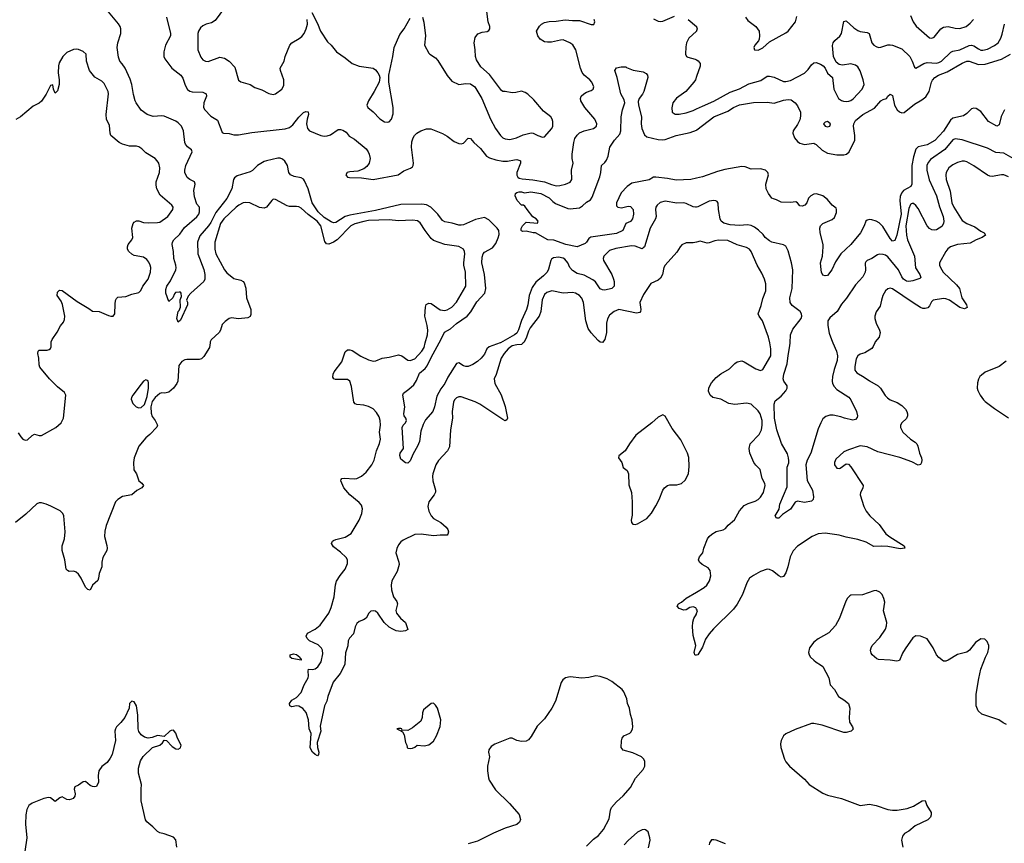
# Model space of a CAD drawing. Header units: inches. Extents: x 2134017 to 2292458, y 756222 to 916513.
# Tile 329 of 387: x 2254163 to 2262654, y 855684 to 862789. Entities that reach past the tile are written whole.
import ezdxf

# ---------------------------------------------------------------- set-up
doc = ezdxf.new("R2010")
doc.units = ezdxf.units.IN
doc.header["$MEASUREMENT"] = 0
for name, color, linetype in [('C2855', 7, 'Continuous'), ('C2856', 7, 'Continuous'), ('C2865', 7, 'Continuous'), ('C2866', 7, 'Continuous')]:
    doc.layers.add(name, color=color, linetype=linetype)

msp = doc.modelspace()

# ---------------------------------------------------------------- linework, layer by layer
at = {"layer": 'C2855', "color": 5}
for points, elevation in [([(2255805.4, 860000), (2255800.1, 859959.9), (2255750, 859884.2), (2255730, 859863.5), (2255710, 859856.9), (2255603.4, 859856.6), (2255586.6, 859853.4), (2255560.9, 859839.1), (2255534.6, 859805.4), (2255526.4, 859670), (2255518, 859650), (2255490.4, 859609.7), (2255450, 859576), (2255413.2, 859566.8), (2255390, 859569.4), (2255370, 859564.5), (2255330, 859529.6), (2255304.6, 859495.4), (2255292.4, 859450), (2255295.6, 859395.6), (2255305.7, 859365.7), (2255330.3, 859330.3), (2255350.6, 859290), (2255346.2, 859273.8), (2255284.9, 859210), (2255250, 859182.9), (2255190.3, 859110), (2255150.4, 859010), (2255143.8, 858970), (2255146, 858906), (2255170.7, 858870), (2255190.8, 858810), (2255217.3, 858790), (2255230.5, 858770), (2255217.3, 858750), (2255174, 858726), (2255130.6, 858690), (2255050, 858675.1), (2255009.2, 858650.8), (2254990, 858629.3), (2254910, 858425.2), (2254897.3, 858377.3), (2254894.6, 858330), (2254914.3, 858254.3), (2254917.8, 858230), (2254914.6, 858210), (2254880.3, 858150), (2254871.7, 858110), (2254870, 858068), (2254847.7, 858010), (2254843.8, 857970), (2254837.1, 857950), (2254790.5, 857910), (2254770, 857868), (2254750, 857872.7), (2254730, 857892.3), (2254694.3, 857970), (2254670, 858004.7), (2254650, 858023), (2254630, 858031), (2254590, 858029.7), (2254576.4, 858036.4), (2254564.4, 858050), (2254552.9, 858130), (2254528.3, 858210), (2254530.6, 858250), (2254548.6, 858310), (2254555.4, 858370), (2254544.9, 858510), (2254534.9, 858530), (2254511.4, 858551.4), (2254432.9, 858592.9), (2254390, 858610.3), (2254350, 858621.1), (2254330, 858620.8), (2254310, 858612.5), (2254216.7, 858523.3), (2254128.1, 858451.9)], 280), ([(2254150, 859225.5), (2254171.7, 859190), (2254190, 859170.3), (2254210, 859160.9), (2254230, 859164.9), (2254270, 859202.4), (2254290, 859214.4), (2254330, 859202.4), (2254350, 859201.6), (2254475.8, 859270), (2254521.1, 859310), (2254541.4, 859350), (2254561, 859550), (2254550, 859573.3), (2254490, 859622), (2254420.5, 859690), (2254337.6, 859790), (2254329.5, 859810.5), (2254327, 859870), (2254318, 859910), (2254321.2, 859930), (2254330, 859938.8), (2254401, 859939), (2254416.9, 859943.1), (2254428, 859952), (2254433.6, 859966.4), (2254434.9, 860000)], 280), ([(2258505.3, 860000), (2258490, 859985.8), (2258450, 859984.5), (2258410, 859974.9), (2258376.4, 859950), (2258341.6, 859910), (2258314.1, 859870), (2258272, 859728), (2258256, 859690), (2258260.7, 859650), (2258313.8, 859553.8), (2258350, 859453), (2258368.2, 859350), (2258363, 859337), (2258350, 859329.7), (2258330, 859341.1), (2258130, 859472.2), (2258090, 859493.3), (2257970, 859536.3), (2257950, 859536.3), (2257930, 859527.8), (2257912.2, 859510), (2257903.2, 859490), (2257893, 859410), (2257895.8, 859350), (2257878.6, 859250), (2257870, 859104), (2257853.4, 859070), (2257775, 858985), (2257751.4, 858948.6), (2257725.3, 858870), (2257722.8, 858850), (2257725.5, 858810), (2257748.9, 858730), (2257747.5, 858712.5), (2257737.6, 858690), (2257691.6, 858630), (2257682.6, 858590), (2257690.2, 858550), (2257710, 858508.5), (2257730, 858487), (2257793.4, 858450), (2257840.7, 858410), (2257854.8, 858390), (2257861, 858370), (2257856, 858350), (2257850, 858342), (2257790, 858342), (2257730, 858335.6), (2257626, 858350), (2257570, 858348.2), (2257470, 858297.8), (2257450, 858283.1), (2257430, 858258), (2257414.4, 858225.6), (2257407.3, 858190), (2257433.7, 858110), (2257435.3, 858090), (2257416.9, 858030), (2257373, 857947), (2257365.2, 857910), (2257368.1, 857870), (2257386.5, 857810), (2257414.3, 857770), (2257420.9, 857750), (2257407.2, 857692.8), (2257412.4, 857670), (2257446.1, 857626.1), (2257488.7, 857590), (2257510.4, 857529.6), (2257490, 857517), (2257450, 857511.8), (2257410, 857517.6), (2257379.3, 857530), (2257350, 857549.7), (2257306.3, 857590), (2257250.6, 857670.6), (2257230, 857685.1), (2257210, 857689.8), (2257190, 857685.7), (2257173.1, 857670), (2257150, 857626.3), (2257128.2, 857611.8), (2257090, 857596.4), (2257070, 857580.5), (2257056, 857550), (2257042.3, 857490), (2257006.7, 857453.3), (2256996.3, 857430), (2256993.1, 857386.9), (2256973.6, 857326.4), (2256965.4, 857230), (2256958.8, 857210), (2256927, 857150), (2256865.9, 857074.1), (2256820.2, 856950), (2256810.2, 856910), (2256792.3, 856870), (2256753, 856693), (2256759.1, 856650), (2256727.3, 856552.7), (2256730.4, 856510), (2256743, 856470), (2256739.1, 856450), (2256730, 856439.3), (2256710, 856449.3), (2256686.6, 856470), (2256667, 856507), (2256676, 856630), (2256658, 856670), (2256654.3, 856750), (2256633.6, 856813.6), (2256605.4, 856845.4), (2256570, 856867.3), (2256550, 856869.6), (2256510, 856860.7), (2256493.2, 856870), (2256489.6, 856890), (2256510, 856918.8), (2256550, 856940.7), (2256590, 856986), (2256616.9, 857050), (2256649.8, 857110.2), (2256654, 857130), (2256649.8, 857170.2), (2256652.5, 857187.5), (2256690, 857182.6), (2256711.6, 857188.4), (2256734.5, 857205.5), (2256762.5, 857250), (2256777.9, 857317.9), (2256775, 857350), (2256766.6, 857366.6), (2256736, 857396), (2256663.1, 857430), (2256642, 857450), (2256633.3, 857470), (2256644.7, 857495.3), (2256710, 857531.3), (2256754.5, 857565.5), (2256828.6, 857670), (2256850, 857719.1), (2256875, 857810), (2256885.8, 857914.2), (2256894.5, 857945.5), (2256925.4, 857994.6), (2256968.6, 858050), (2256990, 858098.8), (2256990.9, 858130), (2256979.7, 858150), (2256930, 858195.8), (2256870, 858241.6), (2256851.8, 858270), (2256860.9, 858290), (2256870, 858295.8), (2256890, 858305.3), (2256970, 858323.7), (2257022.5, 858357.5), (2257090, 858472.7), (2257113.3, 858530), (2257118.5, 858570), (2257110, 858601.6), (2257090, 858624.8), (2257011.1, 858690), (2256959.6, 858750), (2256932.7, 858810), (2256936.5, 858823.5), (2256942, 858830), (2256965.3, 858834.7), (2257048.1, 858828.1), (2257070, 858831.4), (2257110, 858851.4), (2257150, 858886.2), (2257199.5, 858950), (2257220.8, 858990), (2257238.5, 859070), (2257267.1, 859132.9), (2257273.2, 859170), (2257264.4, 859230), (2257273.6, 859290), (2257270.7, 859330.7), (2257263, 859363), (2257240.3, 859400.3), (2257210.7, 859430.7), (2257170, 859453.3), (2257130, 859463.5), (2257070, 859468.3), (2257056, 859476), (2257045.7, 859490), (2257024.1, 859624.1), (2257010.7, 859670.7), (2256990, 859684.2), (2256885.6, 859685.6), (2256871.8, 859691.8), (2256864.7, 859704.7), (2256865.4, 859730), (2256874.3, 859750), (2256942, 859838), (2256970, 859922.8), (2256990, 859940.4), (2257010, 859942), (2257030, 859936), (2257105.3, 859885.3), (2257170, 859854), (2257210, 859842.2), (2257235, 859845), (2257290, 859868.9), (2257350, 859876.1), (2257430, 859897.7), (2257457.1, 859890), (2257511.3, 859851.3), (2257530, 859848.3), (2257570, 859864.5), (2257630, 859928), (2257650, 859959.5), (2257660.9, 860000)], 280), ([(2258305.4, 860000), (2258212.3, 859967.7), (2258191.1, 859948.9), (2258170, 859902.9), (2258142.6, 859870), (2258110, 859840.5), (2258070, 859813.6), (2258030, 859796), (2258010, 859797), (2257990, 859802), (2257950, 859829.2), (2257930, 859824), (2257855.9, 859704.1), (2257830.1, 859650), (2257795.3, 859604.7), (2257760.3, 859539.7), (2257740.3, 859450), (2257725.3, 859410), (2257663.5, 859336.5), (2257642.8, 859297.2), (2257622, 859238), (2257610, 859149), (2257593.4, 859110), (2257555.6, 859044.4), (2257530, 858984), (2257510, 858962), (2257490, 858966), (2257450, 858998), (2257441.2, 859030), (2257443.7, 859050), (2257473.2, 859090), (2257461.3, 859270), (2257469.6, 859290), (2257489.6, 859310), (2257497.6, 859330), (2257492, 859350), (2257479.6, 859370), (2257475.6, 859390), (2257482.9, 859450), (2257466.6, 859550), (2257472, 859568), (2257519.3, 859600.7), (2257560.6, 859639.4), (2257584.8, 859675.2), (2257610, 859739.5), (2257659.5, 859780.5), (2257676.9, 859803.1), (2257710, 859875.8), (2257779.9, 860000)], 260), ([(2260000, 857702.5), (2259993.8, 857713.8), (2259970, 857723.7), (2259942.3, 857717.7), (2259910, 857697.7), (2259890, 857696), (2259849, 857710), (2259832.7, 857730), (2259843.7, 857750), (2259870, 857764.9), (2259910, 857797.6), (2260000, 857850.6)], 280), ([(2260000, 857307.5), (2259990, 857306), (2259984, 857310), (2259980.9, 857320.9), (2259979.3, 857330), (2259993.2, 857390), (2259970, 857475.3), (2259965.3, 857550), (2259968.4, 857591.5), (2259976.6, 857623.4), (2259998.8, 857661.2), (2260000, 857665.4)], 280), ([(2259050, 855659.1), (2259110, 855719.3), (2259154.5, 855750), (2259198, 855802), (2259244.9, 855895.1), (2259258, 855970), (2259267.5, 855992.5), (2259310, 856041.6), (2259367.8, 856092.2), (2259430, 856166), (2259472.9, 856247.1), (2259539.5, 856320.5), (2259552.6, 856350), (2259552.6, 856390), (2259544.2, 856410), (2259525.1, 856430), (2259450, 856463.5), (2259367.6, 856487.6), (2259349.7, 856509.7), (2259353.4, 856566.6), (2259359.5, 856590), (2259374, 856610), (2259424.8, 856635.2), (2259435.3, 856644.7), (2259446.6, 856670), (2259449.5, 856690), (2259445.6, 856750), (2259430, 856795.3), (2259420.5, 856850), (2259405.6, 856890), (2259398.4, 856930), (2259373, 856990), (2259359.6, 857010), (2259270, 857081.1), (2259230, 857102), (2259170, 857123), (2259130, 857127.8), (2259070, 857113.6), (2259010, 857107.6), (2258910, 857120.9), (2258870, 857112.3), (2258846.4, 857093.6), (2258833.4, 857070), (2258783.1, 856910), (2258753.1, 856850), (2258690, 856758.4), (2258624.2, 856695.8), (2258573.8, 856606.2), (2258550, 856577), (2258530, 856564.2), (2258490, 856561.1), (2258450, 856571.3), (2258410, 856591.8), (2258390, 856592.3), (2258259.8, 856540.2), (2258230, 856519), (2258207.3, 856490), (2258204.9, 856470), (2258213.4, 856430), (2258196.4, 856350), (2258195.8, 856310), (2258204.9, 856250), (2258212.2, 856230), (2258265.1, 856145.1), (2258387.8, 856027.8), (2258471.5, 855931.5), (2258481.3, 855890), (2258472.9, 855867.1), (2258450, 855847.3), (2258350, 855814), (2258248.1, 855771.9), (2258110, 855703.5), (2258030, 855678.7)], 320), ([(2255517.7, 855650), (2255510, 855714.5), (2255490, 855736.3), (2255410, 855767), (2255370, 855773.6), (2255350, 855784.5), (2255310, 855826), (2255258.4, 855870), (2255247.6, 855887.6), (2255211.6, 856050), (2255209.6, 856150), (2255214.7, 856190), (2255187.8, 856290), (2255187.9, 856332.1), (2255206, 856394), (2255227.7, 856432.3), (2255309.4, 856510.6), (2255370, 856531), (2255394, 856550), (2255410, 856574), (2255430, 856572), (2255477.7, 856517.7), (2255510, 856498), (2255530, 856496.3), (2255550, 856506.8), (2255555.6, 856530), (2255523, 856590), (2255510, 856635.3), (2255490, 856659.3), (2255470, 856657.2), (2255458, 856650), (2255410, 856606), (2255350, 856614.5), (2255304.1, 856595.9), (2255270, 856591.8), (2255239.1, 856599.1), (2255210, 856619.3), (2255189.6, 856649.7), (2255184.5, 856670), (2255180.9, 856790), (2255169, 856870), (2255150, 856904), (2255130, 856909), (2255111, 856890), (2255106.8, 856850), (2255070.8, 856770), (2255035.3, 856724.7), (2254998.8, 856690), (2254988.3, 856671.7), (2254983.8, 856650), (2254988.4, 856570), (2254959.5, 856450), (2254943, 856417), (2254917.8, 856382.3), (2254870, 856346.6), (2254846.4, 856310), (2254840.5, 856270), (2254842, 856210), (2254824.9, 856175.1), (2254810.3, 856169.7), (2254790, 856173.6), (2254770, 856183.6), (2254730, 856217), (2254710, 856215.1), (2254670, 856186), (2254638, 856170), (2254634, 856150), (2254640.5, 856110), (2254639.1, 856090), (2254622.8, 856070), (2254610, 856064.2), (2254590, 856058.7), (2254570, 856061.3), (2254530, 856084.2), (2254510, 856075.8), (2254470, 856044.5), (2254430, 856076.9), (2254410, 856079.2), (2254370, 856069.8), (2254270, 856031.2), (2254242.4, 856010), (2254224.8, 855975.2), (2254216, 855930), (2254211.6, 855850), (2254223.8, 855730), (2254208.1, 855611.9)], 320), ([(2259584.1, 855644.1), (2259599, 855710), (2259597.2, 855730), (2259583.1, 855783.1), (2259560.2, 855800.2), (2259550, 855804), (2259530, 855801.2), (2259490, 855781.2), (2259410, 855709.3), (2259375.5, 855670)], 320)]:
    msp.add_lwpolyline(points, dxfattribs=dict(at, elevation=elevation))
for points, elevation in [([(2255250, 859681.3), (2255230, 859671.1), (2255210, 859646), (2255138.7, 859550), (2255126.4, 859530), (2255123.9, 859516.1), (2255138, 859478), (2255167.9, 859447.9), (2255190, 859439.5), (2255210, 859443.7), (2255238.5, 859470), (2255262.3, 859537.7), (2255272.8, 859610), (2255273.8, 859653.8), (2255270, 859672)], 280), ([(2259710, 859381.2), (2259670, 859361.2), (2259613.4, 859310), (2259476.4, 859203.6), (2259420.3, 859130), (2259385.5, 859070), (2259330, 859026), (2259327.3, 859010), (2259356, 858970), (2259367.1, 858927.1), (2259400.7, 858900.7), (2259414.4, 858870), (2259416.1, 858776.1), (2259437.6, 858710), (2259445.3, 858630), (2259444.9, 858515.1), (2259437.3, 858470), (2259438.8, 858450), (2259450, 858436), (2259470, 858434.8), (2259490, 858440.7), (2259570, 858486), (2259610, 858530.5), (2259650, 858595.5), (2259676.8, 858650), (2259707.7, 858730), (2259723.1, 858750), (2259750, 858769.1), (2259770, 858776.9), (2259830, 858774.9), (2259871.1, 858788.9), (2259903.1, 858816.9), (2259929.7, 858870.3), (2259935.5, 858935.5), (2259932.2, 859012.3), (2259922.4, 859050), (2259864.4, 859164.4), (2259790, 859260.9), (2259730, 859369)], 320), ([(2256590, 857264), (2256510, 857279.3), (2256494, 857290), (2256495.3, 857310), (2256522.9, 857317.1), (2256550, 857312), (2256578, 857290), (2256580.4, 857280.4), (2256590, 857274)], 280), ([(2257730, 856892.3), (2257710, 856889.4), (2257646, 856834), (2257635.3, 856810), (2257634, 856770), (2257622, 856738), (2257550, 856679.5), (2257510, 856657.2), (2257460.4, 856660.4), (2257458, 856670), (2257450, 856674), (2257430, 856675.3), (2257414, 856670), (2257450, 856654), (2257458, 856658), (2257454, 856650), (2257464.7, 856644.7), (2257478.8, 856618.8), (2257490, 856554), (2257502, 856530), (2257504.7, 856510), (2257510, 856504.7), (2257530, 856501), (2257550, 856506), (2257570, 856512), (2257590, 856530.8), (2257650, 856524), (2257690, 856534), (2257730, 856566), (2257757.2, 856610), (2257790, 856692), (2257794.7, 856750), (2257765.6, 856850), (2257750, 856876)], 320)]:
    msp.add_lwpolyline(points, close=True, dxfattribs=dict(at, elevation=elevation))
at = {"layer": 'C2856', "color": 5}
for points, elevation in [([(2257779.9, 860000), (2257794.4, 860025.6), (2257826.4, 860093.6), (2257876.7, 860123.3), (2257930, 860169.1), (2258020.5, 860230), (2258052.6, 860267.4), (2258104.4, 860355.6), (2258174.8, 860430), (2258182.9, 860470), (2258171.7, 860591.7), (2258147, 860690), (2258150, 860741), (2258158.7, 860770), (2258170, 860784.6), (2258238.8, 860821.2), (2258270, 860858.7), (2258290, 860908.2), (2258296.4, 860936.4), (2258293.8, 860970), (2258281.6, 860990), (2258210, 861062.7), (2258170, 861080.9), (2258094.2, 861065.8), (2257990, 861019.6), (2257970, 861015.6), (2257950, 861015.1), (2257893.6, 861033.6), (2257830, 861044), (2257810, 861057.6), (2257768.4, 861110), (2257708.4, 861170), (2257670.5, 861190.5), (2257630, 861197.5), (2257450, 861193.1), (2257230, 861143.4), (2257010, 861102.4), (2256970, 861089.9), (2256890, 861039.9), (2256870, 861037.2), (2256850, 861044.3), (2256790, 861081.9), (2256737, 861130), (2256685.5, 861210), (2256650, 861329.8), (2256619.8, 861399.8), (2256610, 861413.7), (2256590, 861425.1), (2256530, 861436), (2256497, 861450), (2256484, 861470), (2256472.4, 861530), (2256448.1, 861568.1), (2256430, 861586.6), (2256410, 861594), (2256390, 861594.4), (2256290, 861571.6), (2256270, 861564.8), (2256214, 861530), (2256170, 861487.3), (2256150, 861475.6), (2256039.6, 861440.4), (2256015.4, 861424.6), (2256007.6, 861410), (2255991.3, 861330), (2255950, 861247.4), (2255854.8, 861125.2), (2255810, 861038.2), (2255790.6, 861010), (2255715.3, 860924.7), (2255696.8, 860870), (2255700.2, 860770), (2255750, 860634.8), (2255758.9, 860590), (2255760.5, 860550), (2255750.4, 860529.7), (2255638, 860430), (2255616.9, 860403.1), (2255602, 860370), (2255610.9, 860350.9), (2255610.8, 860330), (2255550, 860195.3), (2255530, 860179), (2255518, 860210), (2255529.7, 860270), (2255539, 860281), (2255548.7, 860310), (2255547, 860373), (2255558, 860402), (2255555.3, 860430), (2255550, 860438), (2255539, 860439), (2255505.5, 860434.5), (2255496.8, 860423.2), (2255484.7, 860390), (2255450, 860358), (2255424, 860430), (2255422, 860462), (2255432.3, 860490), (2255463.8, 860536.2), (2255508.7, 860630), (2255512.2, 860647.8), (2255509.8, 860670), (2255490.8, 860730), (2255488.2, 860790), (2255477.4, 860850), (2255481.3, 860870), (2255493, 860890), (2255542.7, 860937.3), (2255585.4, 860994.6), (2255691.4, 861088.6), (2255707.4, 861110), (2255714.2, 861130), (2255714, 861170), (2255690, 861197), (2255670, 861259.3), (2255665.3, 861314.7), (2255675.3, 861370), (2255670, 861389.2), (2255629.2, 861410), (2255607.9, 861427.9), (2255586.6, 861470), (2255585.6, 861490), (2255596.4, 861530), (2255649.6, 861649.6), (2255645.3, 861665.3), (2255611, 861691), (2255593.7, 861713.7), (2255588, 861730), (2255575, 861830), (2255557.1, 861870), (2255530, 861900.3), (2255510, 861913.8), (2255410, 861956.3), (2255390, 861960.2), (2255314.7, 861954.7), (2255263, 861970), (2255209.1, 862009.1), (2255167.1, 862070), (2255157.4, 862090), (2255143.8, 862143.8), (2255131.1, 862228.9), (2255116.8, 862276.8), (2255071.8, 862371.8), (2255047.9, 862408), (2255026.9, 862430), (2255014, 862466), (2255003.5, 862550), (2255009.8, 862590), (2255034.8, 862670), (2255035.3, 862710), (2255029, 862729), (2255013.8, 862753.8), (2254914.5, 862874.5)], 260), ([(2255930.5, 862890), (2255850, 862782.9), (2255817.1, 862762.9), (2255770, 862749.7), (2255743.6, 862736.4), (2255722.8, 862717.2), (2255704.6, 862690), (2255700.3, 862670), (2255698.4, 862530), (2255725.4, 862465.4), (2255742.3, 862442.3), (2255764.7, 862430), (2255788.9, 862428.9), (2255890, 862463.9), (2255930, 862456.9), (2255968.7, 862430), (2256019, 862379), (2256050, 862265.5), (2256070, 862252.7), (2256150, 862228.7), (2256190, 862204.9), (2256250, 862183.1), (2256310, 862152.4), (2256350, 862144.4), (2256370, 862150.4), (2256424.5, 862190), (2256440.5, 862219.5), (2256442, 862270), (2256411.6, 862350), (2256409.6, 862370), (2256443, 862430), (2256453, 862470), (2256491.8, 862570), (2256510, 862590.4), (2256574.1, 862625.9), (2256596.3, 862643.7), (2256615.6, 862670), (2256634, 862710), (2256644.5, 862750), (2256641.2, 862790)], 280), ([(2256681, 862850), (2256730, 862756), (2256757.1, 862690), (2256817, 862597), (2256848.3, 862568.3), (2256894.8, 862510), (2256970, 862459.1), (2257030, 862410.7), (2257090, 862387.3), (2257210, 862371), (2257230, 862356), (2257250.5, 862330.5), (2257262.8, 862310), (2257267.3, 862290), (2257262.8, 862250), (2257220.5, 862170), (2257170.6, 862090), (2257157.3, 862050), (2257164, 862030), (2257210, 861994.4), (2257270, 861932.7), (2257310, 861907.7), (2257336.6, 861903.4), (2257350, 861907.3), (2257370, 861930.7), (2257383.7, 861976.3), (2257382.7, 862030), (2257345.2, 862250), (2257345.2, 862310), (2257381.3, 862470), (2257391, 862549), (2257440.1, 862659.9), (2257479.5, 862710), (2257530, 862802.8)], 280), ([(2257637.3, 862810), (2257648.1, 862768.1), (2257661.6, 862650), (2257654.8, 862570), (2257690, 862501), (2257698.8, 862490), (2257750, 862458.4), (2257770, 862437.6), (2257848.4, 862308.4), (2257890, 862257.6), (2257950, 862230.4), (2258010, 862238.4), (2258050, 862235.5), (2258088.6, 862208.6), (2258148.5, 862108.5), (2258224.2, 861930), (2258264.9, 861850), (2258310.6, 861790), (2258330, 861770.6), (2258350, 861760.4), (2258390, 861755.8), (2258448.3, 861768.3), (2258504.7, 861795.3), (2258573.3, 861813.3), (2258590.3, 861810.3), (2258630, 861788.2), (2258670, 861774), (2258690, 861778.8), (2258751.8, 861850), (2258759.6, 861870), (2258760.5, 861910), (2258755.6, 861930), (2258743.7, 861950), (2258680, 862000), (2258597.1, 862097.1), (2258545.9, 862145.9), (2258521.8, 862161.8), (2258490, 862171.1), (2258440.5, 862159.5), (2258410, 862157.4), (2258350, 862169.6), (2258330, 862169.7), (2258316.9, 862176.9), (2258215.2, 862315.2), (2258140.8, 862380.8), (2258101.3, 862441.3), (2258092.8, 862470), (2258091.2, 862530), (2258082.6, 862590), (2258090, 862634.8), (2258114.5, 862665.5), (2258150, 862681.6), (2258194.3, 862685.7), (2258210, 862694.8), (2258216.3, 862710), (2258215.8, 862730), (2258203, 862770), (2258185.8, 862905.8)], 280), ([(2255430.2, 862810), (2255464.2, 862670), (2255462, 862650), (2255419.2, 862570), (2255405.4, 862510), (2255405.5, 862470), (2255415.6, 862450), (2255476.1, 862370), (2255552.4, 862310), (2255570, 862283), (2255590, 862224.9), (2255610, 862185.3), (2255630, 862173.1), (2255650, 862167.7), (2255742.3, 862162.3), (2255770.3, 862150.2), (2255774.3, 862130), (2255750.2, 862070), (2255749.4, 862030), (2255760.6, 862010), (2255810, 861955.9), (2255870, 861923.1), (2255905.3, 861825.3), (2255910, 861815.8), (2255920.7, 861810), (2255970, 861807.6), (2256010, 861796), (2256050, 861794), (2256164.1, 861815.9), (2256453.6, 861846.4), (2256490, 861859.8), (2256518.6, 861881.4), (2256570, 861948.8), (2256610, 861986.7), (2256630, 861996.4), (2256650, 861993.4), (2256654, 861970), (2256642, 861930), (2256636.9, 861890), (2256645.2, 861850), (2256663.1, 861830), (2256760.4, 861790), (2256790, 861784.4), (2256813.4, 861786.6), (2256843.5, 861796.5), (2256910, 861840.2), (2256930, 861842.3), (2256950, 861837), (2256978.6, 861818.6), (2257005.1, 861785.1), (2257050, 861756.9), (2257150, 861675), (2257169.3, 861650), (2257177.9, 861630), (2257184.7, 861590), (2257175.5, 861550), (2257157.5, 861522.5), (2257130, 861503), (2257077.9, 861482.1), (2257010, 861476.6), (2256985.7, 861470), (2256974.6, 861450), (2256981.2, 861441.2), (2256991.1, 861431.1), (2257007.1, 861427.1), (2257110, 861423.6), (2257210, 861408.7), (2257427, 861450), (2257475.2, 861484.8), (2257532.6, 861507.4), (2257550, 861520.5), (2257556.3, 861530), (2257558.3, 861550), (2257540.3, 861690), (2257545.5, 861734.5), (2257556, 861770), (2257567.1, 861790), (2257587.1, 861810), (2257621.3, 861830), (2257670, 861846), (2257708.2, 861848.2), (2257810, 861807.2), (2257850, 861783.7), (2257910, 861736.9), (2257950, 861719.7), (2257970, 861718), (2257990, 861724.7), (2258030, 861766), (2258050, 861764.4), (2258078.8, 861730), (2258138, 861678), (2258187.8, 861610), (2258215.6, 861595.6), (2258270, 861578.8), (2258330, 861568.5), (2258370, 861569.6), (2258430, 861580.4), (2258450, 861581.3), (2258475.2, 861575.2), (2258480.3, 861570), (2258481.6, 861550), (2258449.5, 861470), (2258450, 861448.5), (2258459.7, 861430), (2258470, 861422.6), (2258494.8, 861414.8), (2258586.8, 861406.8), (2258690, 861391.1), (2258750, 861366.1), (2258790, 861355.9), (2258821.7, 861358.3), (2258869.4, 861370), (2258910, 861387.2), (2258924.1, 861410), (2258921.4, 861490), (2258936.9, 861550), (2258928.5, 861590), (2258927.4, 861630), (2258940.2, 861730), (2258950, 861764.4), (2258970, 861793.7), (2258990, 861811.5), (2259030, 861829), (2259110, 861850.5), (2259138, 861870), (2259139.5, 861890), (2259122.4, 861930), (2259035.8, 862030), (2259002, 862090), (2258999.3, 862110), (2259006, 862130), (2259029.2, 862150), (2259050, 862162.4), (2259090, 862176.4), (2259109.4, 862190), (2259112.8, 862210), (2259095.8, 862250), (2259080.5, 862270), (2259030.6, 862310.6), (2259012.3, 862332.3), (2258998.4, 862370), (2258959.3, 862530), (2258932.4, 862572.4), (2258907.6, 862590), (2258850, 862613.6), (2258827.5, 862612.5), (2258750, 862593.7), (2258713.4, 862593.4), (2258690, 862598.4), (2258650, 862622), (2258629.7, 862650), (2258619.7, 862690), (2258646.5, 862733.5), (2258662.4, 862750), (2258690, 862763.8), (2258730, 862773.8), (2258790, 862774.7), (2258867.9, 862787.9), (2258930, 862780.2), (2258990, 862782.4), (2259090, 862747.7), (2259113.3, 862746.7), (2259121.3, 862770), (2259116, 862790)], 260), ([(2259630, 862797.3), (2259670, 862776.3), (2259690, 862773), (2259710, 862776.4), (2259810, 862819.5)], 260), ([(2259928, 862790), (2259999.3, 862730), (2260000, 862728)], 260), ([(2260000, 862692), (2259999.3, 862690), (2259932.9, 862630), (2259912.8, 862590), (2259906.6, 862553.4), (2259905.3, 862490), (2259911.8, 862471.8), (2259924.4, 862464.4), (2259988.8, 862448.8), (2260000, 862442.3)], 260), ([(2254434.9, 860000), (2254435.2, 860010), (2254442, 860030), (2254487.1, 860092.8), (2254513.5, 860146.5), (2254539.3, 860180.7), (2254550, 860202.8), (2254551.9, 860230), (2254530.9, 860330.9), (2254520.1, 860360.1), (2254487.3, 860410), (2254490, 860438), (2254505.1, 860454.9), (2254530, 860451.3), (2254657.6, 860357.6), (2254758.3, 860298.3), (2254790, 860274), (2254848.2, 860271.8), (2254930, 860236.1), (2254950, 860230.2), (2254970, 860230.3), (2254983.1, 860250), (2254985.2, 860334.8), (2254990, 860366), (2254997.7, 860382.3), (2255010, 860394), (2255079.4, 860400.6), (2255130, 860419.6), (2255190, 860434), (2255207, 860453), (2255225.6, 860490), (2255270.8, 860550), (2255292.1, 860610), (2255293.3, 860650), (2255288.4, 860670), (2255276.5, 860696.5), (2255259.4, 860719.4), (2255230, 860739.8), (2255150, 860755.8), (2255130, 860765.1), (2255102.9, 860790), (2255094, 860810), (2255092, 860830), (2255097, 860850), (2255129.7, 860890.3), (2255138.9, 860910), (2255131.1, 860990), (2255140.5, 861030), (2255150, 861042.4), (2255170, 861052.6), (2255190, 861052.6), (2255230, 861040.2), (2255270, 861035.2), (2255350, 861038.2), (2255370, 861042.8), (2255440.5, 861090), (2255483.6, 861150), (2255487.3, 861170), (2255473.6, 861190), (2255374.1, 861274.1), (2255345.8, 861330), (2255338.4, 861361.6), (2255339.9, 861390), (2255367.9, 861470), (2255372.8, 861510), (2255361.4, 861550), (2255349.7, 861570), (2255330, 861591.1), (2255250, 861638.7), (2255215, 861675), (2255190.8, 861690.8), (2255170, 861697.3), (2255110, 861698.7), (2255050, 861714), (2255019.7, 861730), (2254949.7, 861790), (2254942.6, 861810), (2254936, 861876), (2254911.5, 861930), (2254907.6, 861970), (2254929.7, 862149.7), (2254926.6, 862170), (2254890, 862238), (2254870, 862257.3), (2254810, 862293), (2254765.1, 862350), (2254738.4, 862430), (2254735.1, 862490), (2254710, 862515.1), (2254670, 862532.3), (2254650, 862535.1), (2254628.1, 862531.9), (2254570, 862507), (2254534.4, 862470), (2254504.2, 862415.8), (2254496.4, 862390), (2254493.4, 862330), (2254504, 862270), (2254503, 862230), (2254490, 862175.3), (2254470, 862155.3), (2254453.2, 862190), (2254450, 862226), (2254430, 862222), (2254392.4, 862147.6), (2254350, 862087), (2254330, 862069.5), (2254278, 862042), (2254170, 861949.4), (2254130, 861926.6)], 280), ([(2260000, 861421.3), (2259950, 861409.8), (2259824.5, 861404.5), (2259750, 861419.7), (2259648.5, 861431.5), (2259630, 861429.4), (2259590, 861407.6), (2259442, 861378), (2259400.7, 861350), (2259350, 861295.1), (2259310.6, 861210), (2259310, 861182), (2259322, 861170), (2259353.6, 861166.4), (2259410, 861179.5), (2259430, 861177.6), (2259452.8, 861150), (2259455.8, 861110), (2259446.8, 861070), (2259430, 861049.2), (2259390.6, 861029.4), (2259364, 860970), (2259310, 860944.1), (2259087.5, 860912.5), (2259070, 860900.9), (2259051.5, 860868.5), (2259040.7, 860859.3), (2258970.3, 860829.7), (2258873.2, 860850), (2258770, 860886.3), (2258718, 860890), (2258610, 860948.7), (2258590, 860948.7), (2258530, 860964), (2258502, 860962), (2258490, 860966), (2258486, 860970), (2258487.3, 860987.3), (2258498, 861010), (2258530, 861042), (2258627.3, 861032.7), (2258635.3, 861050), (2258618, 861070), (2258589.2, 861089.2), (2258538, 861150), (2258520.4, 861180.4), (2258508.9, 861188.9), (2258490, 861189.2), (2258454, 861230), (2258435.3, 861270), (2258438, 861290), (2258450, 861298), (2258470, 861304.7), (2258490, 861304.7), (2258516, 861296), (2258570, 861304.9), (2258658, 861290), (2258730, 861253.1), (2258760.9, 861220.9), (2258783.9, 861203.9), (2258890, 861159.5), (2258910, 861156.3), (2258990, 861164.9), (2259017.7, 861182.3), (2259050, 861214.8), (2259084.1, 861235.9), (2259101, 861259), (2259166, 861434), (2259175.4, 861470), (2259179.7, 861530), (2259210, 861556), (2259223.6, 861576.4), (2259238.3, 861610), (2259252.1, 861690), (2259291.6, 861750), (2259337.8, 861802.2), (2259347.5, 861830), (2259350, 861951.3), (2259361.1, 862010), (2259380.5, 862070), (2259376.4, 862096.4), (2259346, 862150), (2259315.1, 862290), (2259296.2, 862350), (2259310, 862373), (2259350, 862382), (2259390, 862382), (2259395.3, 862375.3), (2259452.2, 862352.2), (2259538.7, 862338.7), (2259564.1, 862324.1), (2259576.3, 862310), (2259579.3, 862290), (2259544.9, 862170), (2259533.2, 862146.8), (2259504.9, 862110), (2259496, 862084), (2259499.7, 862050), (2259525.6, 861950), (2259522.5, 861890), (2259528.5, 861850), (2259550, 861795.3), (2259570, 861779.2), (2259670, 861754.4), (2259710, 861751.1), (2259730, 861754.7), (2259822.9, 861790), (2259944.8, 861815.2), (2260000, 861836.2)], 240), ([(2260000, 862297.6), (2259990.3, 862270), (2259976, 862250), (2259906.7, 862170), (2259827.1, 862112.9), (2259794.9, 862070), (2259787, 862027), (2259790.7, 861990), (2259814.2, 861974.2), (2259850, 861973.4), (2259910, 861984.7), (2259970, 862004.9), (2260000, 862019.6)], 260), ([(2257660.9, 860000), (2257679.9, 860070), (2257681.6, 860110), (2257677, 860150), (2257657.3, 860230), (2257662.2, 860310), (2257667.6, 860332.4), (2257690, 860342.6), (2257710, 860340.3), (2257790, 860287.1), (2257830, 860280.3), (2257850, 860286), (2257889.8, 860310.2), (2257928.9, 860351.1), (2258009.7, 860490), (2258007.3, 860610), (2257992.6, 860670), (2257991.9, 860690), (2258001.6, 860770), (2257999.3, 860790), (2257989, 860809), (2257950, 860831.5), (2257830, 860849.8), (2257730, 860883.1), (2257710, 860902.3), (2257658.4, 860970), (2257616.7, 861036.7), (2257594.3, 861054.3), (2257550, 861060.3), (2257430, 861054), (2257350, 861061.6), (2257170, 861055.1), (2257130, 861048.4), (2257053.3, 861026.7), (2257017.3, 861010), (2256899.7, 860890), (2256870, 860869.9), (2256830, 860852.8), (2256810, 860856.4), (2256794.6, 860874.6), (2256760.5, 861010), (2256727.5, 861050), (2256649.5, 861109.5), (2256590, 861164.2), (2256570, 861174.5), (2256550, 861178), (2256490, 861176), (2256470, 861182.3), (2256370, 861238.4), (2256350, 861239.5), (2256337.3, 861230), (2256290.4, 861170), (2256270, 861162), (2256230, 861169.8), (2256147.8, 861207.8), (2256110, 861212.3), (2256090, 861207.5), (2256052, 861188), (2256030, 861170.6), (2255922.8, 861070), (2255895, 861030), (2255846.5, 860870), (2255846.5, 860810), (2255853.2, 860770), (2255929.2, 860630), (2255950, 860604), (2256010, 860554.9), (2256070, 860541.7), (2256090, 860530.4), (2256098.6, 860518.6), (2256112.7, 860472.7), (2256120.2, 860390), (2256157.3, 860290), (2256155.8, 860244.2), (2256150, 860229.3), (2256130, 860216.2), (2256050, 860207.8), (2255990, 860216.9), (2255970, 860211.5), (2255933.7, 860186.3), (2255910, 860159.3), (2255895.9, 860110), (2255884.4, 860090), (2255814, 860026), (2255806.7, 860010), (2255805.4, 860000)], 280), ([(2260000, 861172.4), (2259990, 861171.1), (2259970, 861175.1), (2259910, 861203.5), (2259890, 861208.5), (2259830, 861206.8), (2259730, 861224.5), (2259687.2, 861212.8), (2259660.3, 861190), (2259647.6, 861170), (2259644.6, 861150), (2259652.1, 861092.1), (2259646.5, 861070), (2259599, 860990), (2259550.3, 860830), (2259539.9, 860820.1), (2259530, 860812), (2259470, 860834), (2259438.5, 860838.5), (2259304.3, 860815.7), (2259250, 860798.5), (2259200.3, 860750), (2259193.4, 860730), (2259198.2, 860710), (2259268.6, 860590), (2259284.7, 860550), (2259289.1, 860530), (2259288.8, 860491.2), (2259270, 860469.7), (2259210, 860455.6), (2259190, 860456.9), (2259170, 860467.8), (2259127.5, 860527.5), (2259105.4, 860545.4), (2259030, 860585), (2258970, 860598.2), (2258930, 860623.9), (2258907, 860650), (2258889.8, 860690), (2258863.7, 860723.7), (2258850, 860731.7), (2258810, 860738.8), (2258765.6, 860734.4), (2258750, 860722.9), (2258742.8, 860710), (2258723.4, 860636.6), (2258710.3, 860610), (2258680.8, 860579.2), (2258614.4, 860525.6), (2258582.7, 860477.3), (2258556.9, 860410), (2258545.7, 860330), (2258534.4, 860290), (2258490, 860193.1), (2258465.4, 860114.6), (2258450, 860085), (2258431.1, 860068.9), (2258310, 860001.6), (2258305.4, 860000)], 260), ([(2260000, 860870.2), (2259970, 860863.5), (2259910, 860862.4), (2259874.3, 860845.7), (2259859.3, 860830), (2259830, 860782.9), (2259728.7, 860670), (2259718.3, 860650), (2259706, 860590), (2259690, 860558.4), (2259670, 860541.1), (2259605.7, 860514.3), (2259542.5, 860417.5), (2259511.7, 860350), (2259518.3, 860290), (2259515.8, 860270), (2259510, 860262.9), (2259483.4, 860256.6), (2259330, 860288.5), (2259290.4, 860270), (2259250, 860240.5), (2259231.9, 860208.1), (2259223.2, 860170), (2259223.6, 860090), (2259210.2, 860030.2), (2259190, 860003), (2259170, 860006.9), (2259150, 860021.5), (2259090, 860087.8), (2259065.4, 860125.4), (2259044.4, 860190), (2259023.7, 860350), (2259010, 860385.6), (2258990.5, 860410.5), (2258955.1, 860430), (2258930, 860434.8), (2258850, 860429.8), (2258751, 860449), (2258710, 860435.5), (2258690, 860417.3), (2258667.1, 860372.9), (2258655.7, 860270), (2258642, 860230), (2258564.1, 860130), (2258550, 860101.1), (2258534.2, 860050), (2258512.9, 860007.1), (2258505.3, 860000)], 280)]:
    msp.add_lwpolyline(points, dxfattribs=dict(at, elevation=elevation))
at = {"layer": 'C2865', "color": 5}
for points, elevation in [([(2261536.8, 860000), (2261524, 859970), (2261510, 859952.8), (2261450, 859915.1), (2261410, 859902), (2261390.2, 859889.8), (2261375.9, 859864.1), (2261364.1, 859795.9), (2261365.4, 859765.4), (2261381.2, 859741.2), (2261446.3, 859706.3), (2261492.7, 859672.7), (2261567, 859630), (2261584.9, 859610), (2261626, 859546), (2261645.3, 859525.3), (2261669.4, 859509.4), (2261730, 859486.7), (2261770, 859459.4), (2261801.6, 859430), (2261814, 859410), (2261819.7, 859390), (2261818.5, 859370), (2261810, 859349.7), (2261768.8, 859310), (2261757.4, 859290), (2261759, 859270), (2261778.5, 859230), (2261845.8, 859170), (2261884.7, 859144.7), (2261899, 859130), (2261908.1, 859110), (2261921.2, 859050), (2261939.3, 859010), (2261943.9, 858990), (2261939.6, 858970), (2261930, 858951.8), (2261910, 858945.1), (2261855.5, 858975.5), (2261752.4, 859012.4), (2261562.3, 859062.3), (2261470, 859103.9), (2261410, 859111.2), (2261310, 859079.5), (2261270, 859060.9), (2261202, 858998), (2261188.8, 858970), (2261190.4, 858950), (2261210, 858920.5), (2261230, 858916.4), (2261239.4, 858920.6), (2261290, 858957.3), (2261310, 858954), (2261330, 858930.7), (2261435.5, 858770), (2261433.7, 858746.3), (2261414.8, 858710), (2261410.9, 858689.1), (2261442.8, 858590), (2261461.5, 858550), (2261494.7, 858510), (2261574.9, 858434.9), (2261632.6, 858352.6), (2261666.5, 858326.5), (2261790.6, 858250), (2261796, 858230), (2261755.3, 858224.8), (2261650, 858244.2), (2261592.5, 858247.5), (2261530, 858244.8), (2261462.2, 858282.2), (2261390, 858305.6), (2261290, 858324.3), (2261230, 858340.9), (2261110, 858360.7), (2261050, 858352.5), (2260996.9, 858330), (2260870, 858247), (2260831.7, 858208.3), (2260806.2, 858153.8), (2260787.4, 858070), (2260770, 858016.2), (2260750, 857985.1), (2260730, 857979.7), (2260710, 857989.8), (2260654.6, 858034.6), (2260630, 858044.9), (2260610, 858047.5), (2260551.7, 858030), (2260490, 857995.2), (2260457.2, 857970), (2260433, 857930), (2260397.2, 857830), (2260350, 857746), (2260317.1, 857702.9), (2260146.4, 857533.6), (2260108.8, 857490), (2260076.5, 857443.5), (2260050, 857375.3), (2260010, 857309), (2260000, 857307.5)], 280), ([(2260000, 857850.6), (2260066.9, 857890), (2260088.5, 857911.5), (2260111.3, 857948.7), (2260122.5, 857990), (2260117, 858037), (2260099.4, 858059.4), (2260048, 858090), (2260026, 858110), (2260017, 858130), (2260024.1, 858155.9), (2260053.6, 858190), (2260062, 858230), (2260094.5, 858310), (2260107.5, 858330), (2260130.8, 858350), (2260170, 858373.4), (2260230, 858387.4), (2260250, 858400.2), (2260273.1, 858426.9), (2260326.5, 858473.5), (2260370, 858551.3), (2260410, 858597.5), (2260444.2, 858615.8), (2260505.7, 858634.3), (2260531.9, 858650), (2260550.7, 858670), (2260575.9, 858710), (2260592.6, 858770), (2260588.2, 858788.2), (2260564.4, 858830), (2260549.8, 858909.8), (2260510, 858944.8), (2260492.4, 858970), (2260459.7, 859050), (2260453.3, 859090), (2260463.5, 859130), (2260540.2, 859210), (2260560.9, 859250), (2260566.4, 859290), (2260564.7, 859330), (2260547.9, 859390), (2260530, 859415.3), (2260470, 859470.8), (2260430, 859481), (2260330, 859469.1), (2260277.3, 859477.3), (2260210, 859515.6), (2260139, 859530), (2260118, 859550), (2260103.3, 859583.3), (2260105.4, 859610), (2260113, 859630), (2260130, 859656.4), (2260170, 859701.3), (2260210, 859734.3), (2260284.5, 859775.5), (2260330, 859822), (2260350, 859836.5), (2260390, 859844.6), (2260410, 859838.3), (2260510, 859777.4), (2260550, 859761.6), (2260570, 859770.7), (2260641.3, 859890), (2260641, 859950), (2260630.9, 860000)], 280), ([(2261175.4, 860000), (2261206.4, 859930), (2261215.9, 859890), (2261213.8, 859850), (2261186.6, 859770), (2261173.6, 859710), (2261169.4, 859670), (2261172.7, 859650), (2261185.2, 859625.2), (2261210, 859599.1), (2261312, 859532), (2261330, 859510.4), (2261379.5, 859410), (2261387.3, 859372.7), (2261384, 859356), (2261370, 859339), (2261347.3, 859332.7), (2261275.3, 859350), (2261243.9, 859363.9), (2261177, 859377), (2261150, 859377.7), (2261114.1, 859365.9), (2261090, 859345.6), (2261070.2, 859310), (2261050, 859258), (2260985.3, 859050), (2260953.1, 858990), (2260942.6, 858950), (2260954.5, 858814.5), (2261000.3, 858730), (2261007.1, 858672.9), (2261004.7, 858650), (2260990, 858635.3), (2260930, 858624.5), (2260870, 858634.5), (2260850, 858626.6), (2260810, 858565.2), (2260740.7, 858519.3), (2260710, 858488.7), (2260690, 858488), (2260679, 858510), (2260713.2, 858566.8), (2260719, 858610), (2260781, 858759), (2260781.3, 858930), (2260794.7, 858965.3), (2260796.1, 858983.9), (2260794, 859010), (2260783.5, 859043.5), (2260733.4, 859133.4), (2260692, 859250), (2260671.8, 859350), (2260668.6, 859471.4), (2260678.3, 859501.7), (2260730, 859540.5), (2260770, 859587.7), (2260781.6, 859610), (2260781.6, 859630), (2260751.1, 859671.1), (2260746, 859690), (2260752.7, 859730), (2260780.6, 859819.4), (2260788.5, 859891.5), (2260804.5, 859975.5), (2260805.9, 860000)], 260), ([(2262670, 859842), (2262610, 859795.8), (2262490, 859749.5), (2262456.7, 859723.3), (2262443, 859710), (2262431.8, 859688.2), (2262423.9, 859656.1), (2262421.1, 859610), (2262424.6, 859590), (2262444.9, 859550), (2262473.4, 859510), (2262490, 859494.6), (2262570, 859433.4), (2262690, 859353.4)], 320), ([(2262672.7, 856710), (2262643.3, 856723.3), (2262605.2, 856750), (2262458.6, 856798.6), (2262427.7, 856827.7), (2262411, 856870), (2262410.7, 856970.7), (2262434, 857106), (2262452.7, 857187.3), (2262491.1, 857288.9), (2262511.8, 857330), (2262520.9, 857370), (2262521.2, 857390), (2262505.6, 857425.6), (2262484.7, 857444.7), (2262450, 857449), (2262405.2, 857414.8), (2262354.8, 857350), (2262330, 857333.2), (2262250, 857312.3), (2262170, 857262.7), (2262150, 857256), (2262130, 857256), (2262090, 857286), (2262069.8, 857309.8), (2262041.6, 857370), (2261990, 857449.2), (2261931.9, 857471.9), (2261890, 857472.7), (2261863.9, 857456.1), (2261798, 857362), (2261776.1, 857323.9), (2261750, 857262), (2261726, 857254), (2261670, 857265.1), (2261570, 857269.4), (2261554.8, 857274.8), (2261514, 857310), (2261504.8, 857324.8), (2261501.2, 857350), (2261505.2, 857370), (2261515.3, 857390), (2261580.1, 857459.9), (2261628.3, 857530), (2261639.1, 857560.9), (2261640.3, 857590), (2261612.1, 857690), (2261624.2, 857764.2), (2261615.6, 857795.6), (2261599.3, 857830), (2261579, 857850), (2261550, 857863.7), (2261530, 857862.9), (2261430, 857826.6), (2261330, 857824.5), (2261320.3, 857819.7), (2261301.8, 857798.2), (2261288.2, 857771.8), (2261232.9, 857627.1), (2261198.1, 857561.9), (2261139.4, 857500.6), (2261050, 857448), (2261010, 857417.6), (2260973, 857370), (2260964, 857330), (2260970.4, 857310), (2260983.8, 857290), (2261010, 857263.1), (2261030, 857245.3), (2261070, 857224.9), (2261090, 857207.7), (2261142, 857110), (2261151.3, 857050), (2261190.4, 857010.4), (2261224, 856950), (2261270, 856922), (2261310.7, 856890), (2261322, 856850), (2261316.3, 856770), (2261318.8, 856730), (2261344.7, 856690), (2261350, 856668), (2261332, 856650), (2261290, 856639.5), (2261270, 856640.7), (2261082.8, 856702.8), (2261010, 856718.4), (2260990, 856718), (2260850, 856667), (2260770, 856627), (2260750.6, 856610), (2260728.2, 856570), (2260723.4, 856543.4), (2260725.5, 856510), (2260758, 856410), (2260770, 856386.8), (2260802, 856350), (2260930, 856236.3), (2260970.3, 856190.3), (2261090, 856117.6), (2261130, 856098.9), (2261250.2, 856070.2), (2261410, 856010.5), (2261490, 856022.4), (2261550, 856010.4), (2261650, 855975.5), (2261690, 855968.5), (2261730, 855968.4), (2261817, 855983), (2261870, 856003.7), (2261945.2, 856050), (2261971.8, 856051.8), (2261984.4, 856010), (2262023, 855950), (2262023, 855930), (2262016.3, 855910), (2261994.6, 855885.4), (2261886.4, 855833.6), (2261830, 855789.5), (2261792.4, 855767.6), (2261774.9, 855745.1), (2261768, 855710), (2261779.3, 855650)], 320), ([(2260000, 857665.4), (2260006.8, 857690), (2260000, 857702.5)], 280), ([(2260250, 855679.6), (2260168, 855710), (2260150, 855715.1), (2260130, 855713.2), (2260112.7, 855687.3), (2260108.4, 855670)], 320)]:
    msp.add_lwpolyline(points, dxfattribs=dict(at, elevation=elevation))
at = {"layer": 'C2866', "color": 5}
for points, elevation in [([(2260000, 862019.6), (2260050, 862043.9), (2260150, 862084.7), (2260290, 862163.2), (2260370, 862193), (2260450, 862236.5), (2260554.6, 862265.4), (2260610, 862300.3), (2260630, 862302.3), (2260670, 862292.2), (2260750, 862256.8), (2260770, 862254.8), (2260810, 862264.8), (2260931.7, 862328.3), (2260961.2, 862358.8), (2260990, 862400.5), (2261010, 862415.5), (2261030, 862418), (2261070, 862405.5), (2261090.4, 862390.4), (2261107.7, 862370), (2261130, 862326), (2261172, 862290), (2261182.4, 862190), (2261223.6, 862110), (2261250, 862091.3), (2261266.4, 862086.4), (2261290, 862083.2), (2261313.9, 862086.1), (2261330, 862091.5), (2261350, 862106), (2261428, 862190), (2261445.3, 862230), (2261437.8, 862270), (2261410, 862347), (2261390, 862382.3), (2261370, 862396.8), (2261330, 862407.7), (2261257.2, 862397.2), (2261230, 862400.9), (2261203.3, 862423.3), (2261181.3, 862470), (2261172.7, 862567.3), (2261176.9, 862590), (2261191.5, 862610), (2261234.2, 862645.8), (2261249.8, 862670), (2261270, 862772), (2261290, 862778.8), (2261357, 862717), (2261390, 862695.3), (2261410, 862686.4), (2261470, 862679.3), (2261488.7, 862668.7), (2261511.7, 862590), (2261529.4, 862569.4), (2261550, 862556.9), (2261570, 862549.1), (2261590, 862550.3), (2261650, 862570.3), (2261670, 862571.8), (2261690, 862568.8), (2261770, 862536.5), (2261839.5, 862470), (2261860.4, 862430), (2261878, 862378), (2261890, 862371), (2261960.7, 862410), (2261990, 862420.6), (2262070, 862414.4), (2262090, 862418.3), (2262111.8, 862430), (2262191.8, 862508.2), (2262210, 862516.3), (2262270, 862528.7), (2262350, 862566.2), (2262370, 862567.7), (2262390, 862562), (2262430, 862536), (2262450, 862527), (2262470, 862524.6), (2262510, 862534.8), (2262570, 862564.8), (2262599.8, 862590), (2262624.6, 862630), (2262636.3, 862663.7), (2262655.3, 862750)], 260), ([(2260422, 862810), (2260442.8, 862782.7), (2260510.4, 862730), (2260539.5, 862690), (2260542.6, 862650), (2260539.2, 862620.8), (2260533.4, 862606.6), (2260501.6, 862570), (2260493.4, 862550), (2260501, 862530), (2260530, 862526.7), (2260570, 862547), (2260630, 862596.4), (2260770, 862674.9), (2260790, 862690.6), (2260853.2, 862770), (2260863.7, 862816.3)], 280), ([(2261846.1, 862826.1), (2261868.9, 862770), (2261893.4, 862733.4), (2262010, 862632.2), (2262030, 862630.3), (2262050, 862638.7), (2262107.2, 862710), (2262130, 862723.9), (2262170, 862729.2), (2262230, 862714.7), (2262270, 862712.2), (2262324.2, 862730), (2262360.4, 862759.6), (2262388.5, 862790)], 280), ([(2260000, 862728), (2260006, 862710), (2260000, 862692)], 260), ([(2260000, 861836.2), (2260002.8, 861837.2), (2260149.1, 861950.9), (2260270, 862000.5), (2260317.7, 862030), (2260370, 862053.2), (2260490, 862075), (2260610, 862076.3), (2260670, 862069.1), (2260750, 862094.3), (2260790, 862101.3), (2260816, 862096), (2260850, 862070.5), (2260870, 862045.5), (2260895.1, 861990), (2260897.3, 861957.3), (2260890, 861923.5), (2260870, 861883.2), (2260832.5, 861830), (2260830.1, 861810), (2260844.6, 861770), (2260870, 861739), (2260890, 861723.9), (2260930, 861711.8), (2261010, 861722.2), (2261018.8, 861718.8), (2261030, 861713.2), (2261082.9, 861662.9), (2261130, 861636), (2261210, 861623.3), (2261270, 861622.3), (2261293.3, 861630), (2261315.1, 861650), (2261364.5, 861750), (2261365.1, 861790), (2261354.6, 861870), (2261357.4, 861890), (2261370, 861918.3), (2261433.5, 861970), (2261533.2, 862026.8), (2261590, 862087.4), (2261610, 862100.4), (2261639, 862110), (2261648.7, 862130), (2261670, 862146), (2261690, 862134), (2261707.6, 862050), (2261730, 862010.2), (2261750, 861992.4), (2261770, 861983.9), (2261790, 861986.9), (2261880.2, 862059.8), (2261944, 862096), (2261976.1, 862123.9), (2262004.7, 862170), (2262026, 862250), (2262034.1, 862265.9), (2262053.3, 862290), (2262085.7, 862310), (2262159.8, 862340.2), (2262290, 862414.4), (2262329.6, 862430), (2262350, 862430.8), (2262430, 862403.1), (2262490, 862405.8), (2262630, 862448.8), (2262708.1, 862491.9)], 240), ([(2260000, 862442.3), (2260014.1, 862434.1), (2260030.3, 862410.3), (2260031.9, 862388.1), (2260000, 862297.6)], 260), ([(2262656.8, 862010), (2262627.1, 861952.9), (2262610, 861880.9), (2262590.3, 861869.7), (2262518.3, 861910), (2262450, 861997.4), (2262410, 862022.5), (2262390, 862026.8), (2262370, 862020.3), (2262330, 861979.1), (2262301.5, 861958.5), (2262210, 861938.8), (2262190, 861921.5), (2262130, 861825.9), (2262054.5, 861745.5), (2261990, 861708.7), (2261910, 861690.6), (2261889.6, 861670.4), (2261870, 861604.2), (2261855.7, 861530), (2261857.7, 861370), (2261846.5, 861350), (2261784.4, 861315.6), (2261766.6, 861293.4), (2261755.3, 861264.7), (2261752, 861230), (2261764.2, 861110), (2261725.6, 860930), (2261710, 860885.1), (2261690, 860879.1), (2261670, 860899.8), (2261605.1, 861005.1), (2261574.9, 861034.9), (2261550, 861049.4), (2261510, 861062.4), (2261490, 861064.9), (2261470, 861060.2), (2261460.5, 861050), (2261446.5, 861010), (2261413.5, 860950), (2261330.6, 860849.4), (2261243.8, 860770), (2261198.8, 860701.2), (2261167.7, 860630), (2261130, 860581.2), (2261110, 860578), (2261090, 860586), (2261077.6, 860610), (2261074, 860630), (2261068, 860690), (2261084.7, 860750), (2261092, 860830), (2261090.8, 860850.8), (2261066.2, 860950), (2261063.5, 860990), (2261069.8, 861010.2), (2261089, 861031), (2261170, 861063.6), (2261190, 861082.4), (2261205.4, 861125.4), (2261207, 861150), (2261202.5, 861162.5), (2261169.7, 861189.7), (2261130, 861237), (2261090, 861269.5), (2261034, 861286), (2261010, 861283.7), (2260986, 861270), (2260966, 861250), (2260951, 861210), (2260934.8, 861190), (2260910, 861179), (2260890, 861184), (2260870, 861208.7), (2260857.2, 861217.2), (2260810, 861212.3), (2260730, 861214), (2260690, 861234), (2260662, 861242), (2260648.7, 861250), (2260619, 861290), (2260601.2, 861330), (2260598, 861370), (2260619.3, 861450), (2260614, 861470), (2260595.3, 861490), (2260550, 861502.7), (2260470, 861500.5), (2260419.7, 861519.7), (2260390, 861522.5), (2260243.3, 861496.6), (2260180.8, 861479.2), (2260050, 861432.9), (2260000, 861421.3)], 240), ([(2262730, 861591.7), (2262650, 861638.2), (2262581.8, 861641.8), (2262510, 861680.5), (2262289, 861751), (2262230, 861761.5), (2262210, 861752.4), (2262139.7, 861670), (2262017.4, 861582.6), (2261999.4, 861560.6), (2261986.8, 861533.2), (2261984.3, 861490), (2262006.8, 861406.8), (2262068.5, 861268.5), (2262095.1, 861175.2), (2262126.7, 861090), (2262133, 861050), (2262130, 861029.2), (2262116, 861004), (2262070, 860976), (2262050, 860973.3), (2262030, 860976.8), (2262010, 860988.5), (2261989.8, 861010), (2261910, 861159.8), (2261890, 861186), (2261870, 861202.2), (2261858, 861202), (2261850, 861201.5), (2261845.2, 861194.8), (2261830, 861159.7), (2261805, 861010), (2261810.6, 860930.6), (2261818.1, 860890), (2261878.6, 860750), (2261889.2, 860649.2), (2261926, 860590), (2261934.9, 860565.1), (2261925.2, 860554.8), (2261864.4, 860535.6), (2261830, 860529.8), (2261810, 860532.8), (2261785, 860550), (2261770.5, 860570.5), (2261742.3, 860630), (2261650, 860743.2), (2261630, 860757.8), (2261610, 860764.5), (2261575.1, 860764.9), (2261560, 860760), (2261511.8, 860730), (2261470, 860710.7), (2261460.4, 860699.6), (2261453, 860687), (2261457.2, 860630), (2261454.2, 860610), (2261434.2, 860570), (2261370, 860502.3), (2261293.7, 860386.3), (2261250, 860335.6), (2261212.9, 860270), (2261150, 860216.5), (2261132.5, 860190), (2261130.8, 860150), (2261144.4, 860084.4), (2261162.2, 860030), (2261175.4, 860000)], 260), ([(2262690, 861434), (2262650, 861449.7), (2262630, 861451.5), (2262550, 861435.6), (2262530, 861439.8), (2262510, 861448.7), (2262390, 861528), (2262330, 861561.4), (2262310, 861567.7), (2262290, 861567.8), (2262250, 861556.1), (2262210, 861536.1), (2262175.3, 861510), (2262153.8, 861470), (2262150.2, 861450), (2262152.9, 861410), (2262186.4, 861310), (2262201.7, 861210), (2262217.5, 861170), (2262290, 861057.4), (2262330, 861031.3), (2262401, 861001), (2262450, 860964.9), (2262478.8, 860950), (2262490.8, 860930), (2262464, 860910), (2262410, 860889.7), (2262359.3, 860860.7), (2262251, 860850), (2262190, 860828.4), (2262167.9, 860812.1), (2262148.9, 860790), (2262096, 860690), (2262095.3, 860670), (2262102.2, 860650), (2262127.7, 860610), (2262241.8, 860501.8), (2262266.2, 860470), (2262288.7, 860390), (2262328.2, 860330), (2262332.8, 860307.2), (2262310, 860294.5), (2262270, 860304.8), (2262181, 860370), (2262150, 860382.1), (2262130, 860383.7), (2262041.6, 860370), (2262026, 860354), (2262010, 860319.3), (2261995.6, 860304.4), (2261970, 860296.3), (2261950, 860298.3), (2261930, 860306.2), (2261866.7, 860346.7), (2261690, 860467.3), (2261670, 860472.4), (2261650, 860466), (2261630.2, 860449.8), (2261606.7, 860410), (2261593.4, 860370), (2261583.4, 860316.6), (2261550, 860269), (2261538.4, 860230), (2261538.4, 860210), (2261548.5, 860170), (2261578.4, 860110), (2261582.4, 860090), (2261576, 860050), (2261541.1, 860010), (2261536.8, 860000)], 280), ([(2260805.9, 860000), (2260809.9, 860070), (2260830, 860118), (2260900.8, 860210), (2260907.9, 860230), (2260905.3, 860250), (2260892, 860272), (2260824, 860324), (2260806.3, 860350), (2260805.4, 860390), (2260824.4, 860470), (2260829.8, 860629.8), (2260818.9, 860690), (2260790, 860795.3), (2260770, 860836), (2260750, 860847), (2260650, 860869.7), (2260630, 860879.6), (2260591.8, 860910), (2260574.4, 860934.4), (2260532.8, 860972.8), (2260498.6, 860998.6), (2260472, 861012), (2260437.8, 861017.8), (2260370, 861013.9), (2260290, 861020.2), (2260233.7, 861033.7), (2260212.4, 861050), (2260203.1, 861070), (2260188.4, 861150), (2260186.3, 861206.3), (2260178.9, 861218.9), (2260166.6, 861226.6), (2260149.5, 861229.5), (2260110, 861223.5), (2260010, 861173.7), (2260000, 861172.4)], 260), ([(2260630.9, 860000), (2260620.9, 860050), (2260568.2, 860190), (2260538.9, 860230), (2260531.1, 860250), (2260555.9, 860324.1), (2260570, 860383), (2260596, 860450), (2260596.1, 860510), (2260586.8, 860550), (2260563.3, 860603.3), (2260523.7, 860670), (2260470, 860789.7), (2260455.3, 860810), (2260430, 860824.8), (2260350, 860847.1), (2260270, 860884.5), (2260190, 860887.2), (2260158.6, 860881.4), (2260110, 860863.5), (2260090, 860862.3), (2260030, 860876.9), (2260000, 860870.2)], 280)]:
    msp.add_lwpolyline(points, dxfattribs=dict(at, elevation=elevation))
at = {"layer": 'C2866', "color": 5, "elevation": 260}
msp.add_lwpolyline([(2261130, 861909), (2261110, 861904), (2261096, 861890), (2261110, 861871.3), (2261130, 861865.5), (2261148, 861870), (2261154, 861890)], close=True, dxfattribs=at)

doc.saveas('drawing.dxf')
